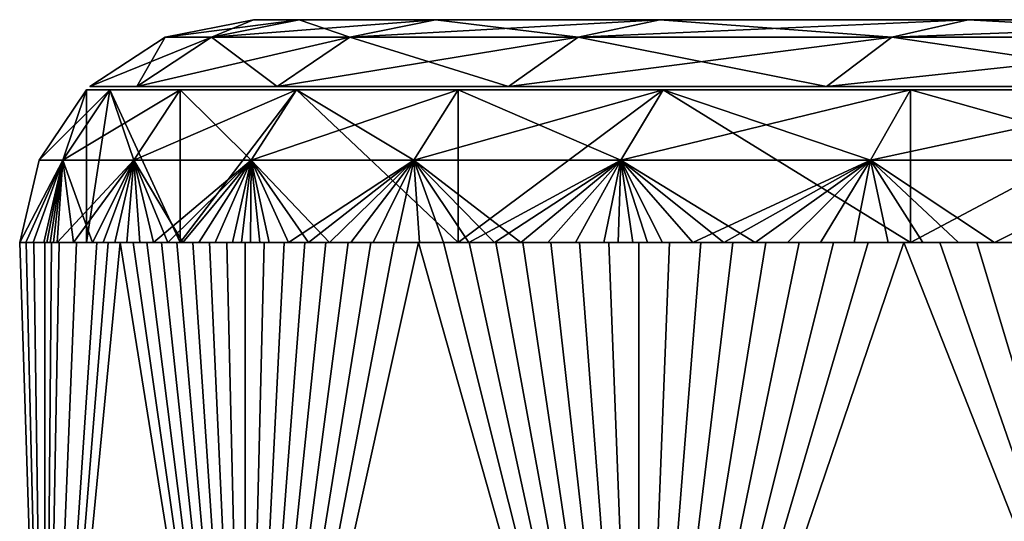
# Model space of a CAD drawing. Extents: x 0 to 200, y 18 to 95.
# Tile 247 of 491: x 149.8 to 154.22, y 19.98 to 22.23. Entities that reach past the tile are written whole.
import ezdxf

# ---------------------------------------------------------------- set-up
doc = ezdxf.new("R2010")
doc.units = 0

msp = doc.modelspace()

# ---------------------------------------------------------------- linework, layer by layer
for points in [[(150.453125, 22.149126, 46), (151.054886, 22.227015, 42.873898), (150.661423, 22.149126, 42.822098)], [(150.849991, 22.227015, 46), (151.054886, 22.227015, 42.873898), (150.453125, 22.149126, 46)], [(150.661423, 22.149126, 49.177902), (150.849991, 22.227015, 46), (150.453125, 22.149126, 46)], [(150.661423, 22.149126, 42.822098), (151.666077, 22.227015, 39.801285), (151.28273, 22.149126, 39.698566)], [(151.054886, 22.227015, 42.873898), (151.666077, 22.227015, 39.801285), (150.661423, 22.149126, 42.822098)], [(151.28273, 22.149126, 52.301434), (151.054886, 22.227015, 49.126102), (150.661423, 22.149126, 49.177902)], [(151.054886, 22.227015, 49.126102), (150.849991, 22.227015, 46), (150.661423, 22.149126, 49.177902)], [(150.849991, 22.227015, 46), (159.799988, 22.227015, 46), (151.054886, 22.227015, 42.873898)], [(159.840271, 22.227015, 47.098572), (159.799988, 22.227015, 46), (150.849991, 22.227015, 46)], [(151.054886, 22.227015, 49.126102), (159.840271, 22.227015, 47.098572), (150.849991, 22.227015, 46)], [(151.666077, 22.227015, 52.198715), (151.054886, 22.227015, 49.126102), (151.28273, 22.149126, 52.301434)], [(151.054886, 22.227015, 42.873898), (159.840271, 22.227015, 44.901428), (151.666077, 22.227015, 39.801285)], [(159.799988, 22.227015, 46), (159.840271, 22.227015, 44.901428), (151.054886, 22.227015, 42.873898)], [(151.054886, 22.227015, 49.126102), (160.486389, 22.227015, 50.485611), (159.840271, 22.227015, 47.098572)], [(151.666077, 22.227015, 52.198715), (160.486389, 22.227015, 50.485611), (151.054886, 22.227015, 49.126102)], [(151.28273, 22.149126, 39.698566), (152.67308, 22.227015, 36.834732), (152.306427, 22.149126, 36.682858)], [(151.666077, 22.227015, 39.801285), (152.67308, 22.227015, 36.834732), (151.28273, 22.149126, 39.698566)], [(152.306427, 22.149126, 55.317142), (151.666077, 22.227015, 52.198715), (151.28273, 22.149126, 52.301434)], [(152.67308, 22.227015, 55.165268), (151.666077, 22.227015, 52.198715), (152.306427, 22.149126, 55.317142)], [(151.666077, 22.227015, 39.801285), (160.486389, 22.227015, 41.514389), (152.67308, 22.227015, 36.834732)], [(159.840271, 22.227015, 44.901428), (160.486389, 22.227015, 41.514389), (151.666077, 22.227015, 39.801285)], [(151.666077, 22.227015, 52.198715), (152.67308, 22.227015, 55.165268), (160.486389, 22.227015, 50.485611)], [(152.306427, 22.149126, 36.682858), (154.058685, 22.227015, 34.025002), (153.714996, 22.149126, 33.826569)], [(152.67308, 22.227015, 36.834732), (154.058685, 22.227015, 34.025002), (152.306427, 22.149126, 36.682858)], [(153.714996, 22.149126, 58.173431), (152.67308, 22.227015, 55.165268), (152.306427, 22.149126, 55.317142)], [(154.058685, 22.227015, 57.974998), (152.67308, 22.227015, 55.165268), (153.714996, 22.149126, 58.173431)], [(152.67308, 22.227015, 36.834732), (161.88887, 22.227015, 38.36438), (154.058685, 22.227015, 34.025002)], [(160.486389, 22.227015, 41.514389), (161.88887, 22.227015, 38.36438), (152.67308, 22.227015, 36.834732)], [(152.67308, 22.227015, 55.165268), (161.88887, 22.227015, 53.63562), (160.486389, 22.227015, 50.485611)], [(152.67308, 22.227015, 55.165268), (154.058685, 22.227015, 57.974998), (161.88887, 22.227015, 53.63562)], [(153.714996, 22.149126, 33.826569), (155.799179, 22.227015, 31.420164), (155.484329, 22.149126, 31.17857)], [(154.058685, 22.227015, 34.025002), (155.799179, 22.227015, 31.420164), (153.714996, 22.149126, 33.826569)], [(155.484329, 22.149126, 60.82143), (154.058685, 22.227015, 57.974998), (153.714996, 22.149126, 58.173431)], [(155.799179, 22.227015, 60.579838), (154.058685, 22.227015, 57.974998), (155.484329, 22.149126, 60.82143)], [(154.058685, 22.227015, 34.025002), (161.88887, 22.227015, 38.36438), (155.799179, 22.227015, 31.420164)], [(154.058685, 22.227015, 57.974998), (155.799179, 22.227015, 60.579838), (161.88887, 22.227015, 53.63562)], [(150.115143, 21.927015, 46), (150.661423, 22.149126, 42.822098), (150.326324, 21.927015, 42.777981)], [(150.453125, 22.149126, 46), (150.661423, 22.149126, 42.822098), (150.115143, 21.927015, 46)], [(150.326324, 21.927015, 49.222019), (150.453125, 22.149126, 46), (150.115143, 21.927015, 46)], [(150.326324, 21.927015, 42.777981), (151.28273, 22.149126, 39.698566), (150.956268, 21.927015, 39.611092)], [(150.661423, 22.149126, 42.822098), (151.28273, 22.149126, 39.698566), (150.326324, 21.927015, 42.777981)], [(150.956268, 21.927015, 52.388908), (150.661423, 22.149126, 49.177902), (150.326324, 21.927015, 49.222019)], [(150.661423, 22.149126, 49.177902), (150.453125, 22.149126, 46), (150.326324, 21.927015, 49.222019)], [(151.28273, 22.149126, 52.301434), (150.661423, 22.149126, 49.177902), (150.956268, 21.927015, 52.388908)], [(150.956268, 21.927015, 39.611092), (152.306427, 22.149126, 36.682858), (151.994171, 21.927015, 36.553516)], [(151.28273, 22.149126, 39.698566), (152.306427, 22.149126, 36.682858), (150.956268, 21.927015, 39.611092)], [(151.994171, 21.927015, 55.446484), (151.28273, 22.149126, 52.301434), (150.956268, 21.927015, 52.388908)], [(152.306427, 22.149126, 55.317142), (151.28273, 22.149126, 52.301434), (151.994171, 21.927015, 55.446484)], [(151.994171, 21.927015, 36.553516), (153.714996, 22.149126, 33.826569), (153.422287, 21.927015, 33.657578)], [(152.306427, 22.149126, 36.682858), (153.714996, 22.149126, 33.826569), (151.994171, 21.927015, 36.553516)], [(153.422287, 21.927015, 58.342422), (152.306427, 22.149126, 55.317142), (151.994171, 21.927015, 55.446484)], [(153.714996, 22.149126, 58.173431), (152.306427, 22.149126, 55.317142), (153.422287, 21.927015, 58.342422)], [(153.422287, 21.927015, 33.657578), (155.484329, 22.149126, 31.17857), (155.216187, 21.927015, 30.972816)], [(153.714996, 22.149126, 33.826569), (155.484329, 22.149126, 31.17857), (153.422287, 21.927015, 33.657578)], [(155.216187, 21.927015, 61.027184), (153.714996, 22.149126, 58.173431), (153.422287, 21.927015, 58.342422)], [(155.484329, 22.149126, 60.82143), (153.714996, 22.149126, 58.173431), (155.216187, 21.927015, 61.027184)], [(163.899994, 21.927015, 46), (150.115143, 21.927015, 46), (150.326324, 21.927015, 42.777981)], [(150.326324, 21.927015, 49.222019), (150.115143, 21.927015, 46), (163.899994, 21.927015, 46)], [(164.341522, 21.927015, 42.929115), (150.326324, 21.927015, 42.777981), (150.956268, 21.927015, 39.611092)], [(164.341522, 21.927015, 42.929115), (163.899994, 21.927015, 46), (150.326324, 21.927015, 42.777981)], [(164.341522, 21.927015, 49.070885), (150.326324, 21.927015, 49.222019), (163.899994, 21.927015, 46)], [(150.956268, 21.927015, 52.388908), (150.326324, 21.927015, 49.222019), (164.341522, 21.927015, 49.070885)], [(164.341522, 21.927015, 42.929115), (150.956268, 21.927015, 39.611092), (151.994171, 21.927015, 36.553516)], [(151.994171, 21.927015, 55.446484), (150.956268, 21.927015, 52.388908), (164.341522, 21.927015, 49.070885)], [(165.630325, 21.927015, 40.107014), (151.994171, 21.927015, 36.553516), (153.422287, 21.927015, 33.657578)], [(165.630325, 21.927015, 40.107014), (164.341522, 21.927015, 42.929115), (151.994171, 21.927015, 36.553516)], [(165.630325, 21.927015, 51.892986), (151.994171, 21.927015, 55.446484), (164.341522, 21.927015, 49.070885)], [(153.422287, 21.927015, 58.342422), (151.994171, 21.927015, 55.446484), (165.630325, 21.927015, 51.892986)], [(165.630325, 21.927015, 40.107014), (153.422287, 21.927015, 33.657578), (155.216187, 21.927015, 30.972816)], [(155.216187, 21.927015, 61.027184), (153.422287, 21.927015, 58.342422), (165.630325, 21.927015, 51.892986)], [(149.887604, 21.596918, 46), (150.205353, 21.911861, 43.72097), (149.993881, 21.596918, 43.701374)], [(150.099991, 21.911861, 46), (150.205353, 21.911861, 43.72097), (149.887604, 21.596918, 46)], [(149.993881, 21.596918, 48.298626), (150.099991, 21.911861, 46), (149.887604, 21.596918, 46)], [(149.993881, 21.596918, 43.701374), (150.520554, 21.911861, 41.461388), (150.311783, 21.596918, 41.422363)], [(150.205353, 21.911861, 43.72097), (150.520554, 21.911861, 41.461388), (149.993881, 21.596918, 43.701374)], [(150.311783, 21.596918, 50.577641), (150.205353, 21.911861, 48.27903), (149.993881, 21.596918, 48.298626)], [(150.205353, 21.911861, 48.27903), (150.099991, 21.911861, 46), (149.993881, 21.596918, 48.298626)], [(150.205353, 21.911861, 43.72097), (150.099991, 21.227015, 46), (150.520554, 21.227015, 41.461388)], [(150.205353, 21.911861, 43.72097), (150.099991, 21.911861, 46), (150.099991, 21.227015, 46)], [(150.205353, 21.911861, 48.27903), (150.520554, 21.227015, 50.538612), (150.099991, 21.227015, 46)], [(150.099991, 21.911861, 46), (150.205353, 21.911861, 48.27903), (150.099991, 21.227015, 46)], [(150.520554, 21.911861, 41.461388), (150.205353, 21.911861, 43.72097), (150.520554, 21.227015, 41.461388)], [(150.205353, 21.911861, 48.27903), (150.520554, 21.911861, 50.538612), (150.520554, 21.227015, 50.538612)], [(150.520554, 21.911861, 50.538612), (150.205353, 21.911861, 48.27903), (150.311783, 21.596918, 50.577641)], [(150.311783, 21.596918, 41.422363), (151.042908, 21.911861, 39.240524), (150.838623, 21.596918, 39.182404)], [(150.520554, 21.911861, 41.461388), (151.042908, 21.911861, 39.240524), (150.311783, 21.596918, 41.422363)], [(150.838623, 21.596918, 52.817596), (150.520554, 21.911861, 50.538612), (150.311783, 21.596918, 50.577641)], [(151.042908, 21.911861, 39.240524), (150.520554, 21.227015, 41.461388), (151.767929, 21.227015, 37.077332)], [(151.042908, 21.911861, 39.240524), (150.520554, 21.911861, 41.461388), (150.520554, 21.227015, 41.461388)], [(150.520554, 21.911861, 50.538612), (151.042908, 21.911861, 52.759476), (150.520554, 21.227015, 50.538612)], [(151.042908, 21.911861, 52.759476), (151.767929, 21.227015, 54.922668), (150.520554, 21.227015, 50.538612)], [(151.042908, 21.911861, 52.759476), (150.520554, 21.911861, 50.538612), (150.838623, 21.596918, 52.817596)], [(150.838623, 21.596918, 39.182404), (151.767929, 21.911861, 37.077332), (151.569885, 21.596918, 37.00061)], [(151.042908, 21.911861, 39.240524), (151.767929, 21.911861, 37.077332), (150.838623, 21.596918, 39.182404)], [(151.569885, 21.596918, 54.99939), (151.042908, 21.911861, 52.759476), (150.838623, 21.596918, 52.817596)], [(151.767929, 21.911861, 37.077332), (151.042908, 21.911861, 39.240524), (151.767929, 21.227015, 37.077332)], [(151.042908, 21.911861, 52.759476), (151.767929, 21.911861, 54.922668), (151.767929, 21.227015, 54.922668)], [(151.767929, 21.911861, 54.922668), (151.042908, 21.911861, 52.759476), (151.569885, 21.596918, 54.99939)], [(151.569885, 21.596918, 37.00061), (152.689453, 21.911861, 34.990261), (152.499344, 21.596918, 34.895596)], [(151.767929, 21.911861, 37.077332), (152.689453, 21.911861, 34.990261), (151.569885, 21.596918, 37.00061)], [(152.499344, 21.596918, 57.104404), (151.767929, 21.911861, 54.922668), (151.569885, 21.596918, 54.99939)], [(152.689453, 21.911861, 34.990261), (151.767929, 21.227015, 37.077332), (153.799637, 21.227015, 32.997128)], [(152.689453, 21.911861, 34.990261), (151.767929, 21.911861, 37.077332), (151.767929, 21.227015, 37.077332)], [(151.767929, 21.911861, 54.922668), (152.689453, 21.911861, 57.009739), (151.767929, 21.227015, 54.922668)], [(152.689453, 21.911861, 57.009739), (153.799637, 21.227015, 59.002876), (151.767929, 21.227015, 54.922668)], [(152.689453, 21.911861, 57.009739), (151.767929, 21.911861, 54.922668), (152.499344, 21.596918, 57.104404)], [(152.499344, 21.596918, 34.895596), (153.799637, 21.911861, 32.997128), (153.619064, 21.596918, 32.885319)], [(152.689453, 21.911861, 34.990261), (153.799637, 21.911861, 32.997128), (152.499344, 21.596918, 34.895596)], [(153.619064, 21.596918, 59.114681), (152.689453, 21.911861, 57.009739), (152.499344, 21.596918, 57.104404)], [(153.799637, 21.911861, 32.997128), (152.689453, 21.911861, 34.990261), (153.799637, 21.227015, 32.997128)], [(152.689453, 21.911861, 57.009739), (153.799637, 21.911861, 59.002876), (153.799637, 21.227015, 59.002876)], [(153.799637, 21.911861, 59.002876), (152.689453, 21.911861, 57.009739), (153.619064, 21.596918, 59.114681)], [(153.619064, 21.596918, 32.885319), (155.088974, 21.911861, 31.114925), (154.919479, 21.596918, 30.986935)], [(153.799637, 21.911861, 32.997128), (155.088974, 21.911861, 31.114925), (153.619064, 21.596918, 32.885319)], [(154.919479, 21.596918, 61.013065), (153.799637, 21.911861, 59.002876), (153.619064, 21.596918, 59.114681)], [(155.088974, 21.911861, 31.114925), (153.799637, 21.227015, 32.997128), (156.546478, 21.227015, 29.359716)], [(155.088974, 21.911861, 31.114925), (153.799637, 21.911861, 32.997128), (153.799637, 21.227015, 32.997128)], [(153.799637, 21.911861, 59.002876), (155.088974, 21.911861, 60.885075), (153.799637, 21.227015, 59.002876)], [(155.088974, 21.911861, 60.885075), (156.546478, 21.227015, 62.640282), (153.799637, 21.227015, 59.002876)], [(155.088974, 21.911861, 60.885075), (153.799637, 21.911861, 59.002876), (154.919479, 21.596918, 61.013065)], [(149.799988, 21.227015, 46), (149.993881, 21.596918, 43.701374), (149.907822, 21.227015, 43.693401)], [(149.887604, 21.596918, 46), (149.993881, 21.596918, 43.701374), (149.799988, 21.227015, 46)], [(149.993881, 21.596918, 48.298626), (149.887604, 21.596918, 46), (149.799988, 21.227015, 46)], [(149.827866, 21.227015, 47.154533), (149.993881, 21.596918, 48.298626), (149.799988, 21.227015, 46)], [(149.861191, 21.227015, 47.731026), (149.993881, 21.596918, 48.298626), (149.827866, 21.227015, 47.154533)], [(149.907822, 21.227015, 48.306599), (149.993881, 21.596918, 48.298626), (149.861191, 21.227015, 47.731026)], [(149.907822, 21.227015, 43.693401), (149.993881, 21.596918, 43.701374), (149.936127, 21.227015, 43.406059)], [(149.921555, 21.227015, 48.450314), (149.993881, 21.596918, 48.298626), (149.907822, 21.227015, 48.306599)], [(149.936127, 21.227015, 48.593945), (149.993881, 21.596918, 48.298626), (149.921555, 21.227015, 48.450314)], [(149.936127, 21.227015, 43.406059), (149.993881, 21.596918, 43.701374), (149.951523, 21.227015, 43.262512)], [(149.967743, 21.227015, 48.880939), (149.993881, 21.596918, 48.298626), (149.936127, 21.227015, 48.593945)], [(149.951523, 21.227015, 43.262512), (149.993881, 21.596918, 43.701374), (149.967743, 21.227015, 43.119061)], [(149.967743, 21.227015, 43.119061), (149.993881, 21.596918, 43.701374), (150.040909, 21.227015, 42.546257)], [(150.311783, 21.596918, 50.577641), (149.993881, 21.596918, 48.298626), (149.967743, 21.227015, 48.880939)], [(150.040909, 21.227015, 49.453743), (150.311783, 21.596918, 50.577641), (149.967743, 21.227015, 48.880939)], [(149.993881, 21.596918, 43.701374), (150.311783, 21.596918, 41.422363), (150.127289, 21.227015, 41.975296)], [(150.040909, 21.227015, 42.546257), (149.993881, 21.596918, 43.701374), (150.127289, 21.227015, 41.975296)], [(150.127289, 21.227015, 50.024704), (150.311783, 21.596918, 50.577641), (150.040909, 21.227015, 49.453743)], [(150.127289, 21.227015, 41.975296), (150.311783, 21.596918, 41.422363), (150.226837, 21.227015, 41.406483)], [(150.175415, 21.227015, 50.309399), (150.311783, 21.596918, 50.577641), (150.127289, 21.227015, 50.024704)], [(150.226837, 21.227015, 50.593517), (150.311783, 21.596918, 50.577641), (150.175415, 21.227015, 50.309399)], [(150.226837, 21.227015, 41.406483), (150.311783, 21.596918, 41.422363), (150.281525, 21.227015, 41.122974)], [(150.281525, 21.227015, 50.877026), (150.311783, 21.596918, 50.577641), (150.226837, 21.227015, 50.593517)], [(150.281525, 21.227015, 41.122974), (150.311783, 21.596918, 41.422363), (150.339493, 21.227015, 40.840118)], [(150.339493, 21.227015, 51.159882), (150.311783, 21.596918, 50.577641), (150.281525, 21.227015, 50.877026)], [(150.311783, 21.596918, 41.422363), (150.838623, 21.596918, 39.182404), (150.532928, 21.227015, 39.995831)], [(150.465195, 21.227015, 40.276508), (150.311783, 21.596918, 41.422363), (150.532928, 21.227015, 39.995831)], [(150.400726, 21.227015, 40.557949), (150.311783, 21.596918, 41.422363), (150.465195, 21.227015, 40.276508)], [(150.339493, 21.227015, 40.840118), (150.311783, 21.596918, 41.422363), (150.400726, 21.227015, 40.557949)], [(150.400726, 21.227015, 51.442051), (150.311783, 21.596918, 50.577641), (150.339493, 21.227015, 51.159882)], [(150.838623, 21.596918, 52.817596), (150.311783, 21.596918, 50.577641), (150.400726, 21.227015, 51.442051)], [(150.465195, 21.227015, 51.723492), (150.838623, 21.596918, 52.817596), (150.400726, 21.227015, 51.442051)], [(150.532928, 21.227015, 52.004169), (150.838623, 21.596918, 52.817596), (150.465195, 21.227015, 51.723492)], [(150.532928, 21.227015, 39.995831), (150.838623, 21.596918, 39.182404), (150.603897, 21.227015, 39.715954)], [(150.603897, 21.227015, 52.284046), (150.838623, 21.596918, 52.817596), (150.532928, 21.227015, 52.004169)], [(150.603897, 21.227015, 39.715954), (150.838623, 21.596918, 39.182404), (150.678085, 21.227015, 39.436916)], [(150.678085, 21.227015, 52.563087), (150.838623, 21.596918, 52.817596), (150.603897, 21.227015, 52.284046)], [(150.678085, 21.227015, 39.436916), (150.838623, 21.596918, 39.182404), (150.755493, 21.227015, 39.158752)], [(150.755493, 21.227015, 52.841248), (150.838623, 21.596918, 52.817596), (150.678085, 21.227015, 52.563087)], [(150.755493, 21.227015, 39.158752), (150.838623, 21.596918, 39.182404), (150.79541, 21.227015, 39.020008)], [(150.836121, 21.227015, 53.1185), (150.838623, 21.596918, 52.817596), (150.755493, 21.227015, 52.841248)], [(150.79541, 21.227015, 39.020008), (150.838623, 21.596918, 39.182404), (150.836121, 21.227015, 38.8815)], [(150.836121, 21.227015, 38.8815), (150.838623, 21.596918, 39.182404), (150.919937, 21.227015, 38.605198)], [(150.877625, 21.227015, 53.256771), (150.838623, 21.596918, 52.817596), (150.836121, 21.227015, 53.1185)], [(150.838623, 21.596918, 39.182404), (151.569885, 21.596918, 37.00061), (151.190445, 21.227015, 37.78236)], [(151.097107, 21.227015, 38.055592), (150.838623, 21.596918, 39.182404), (151.190445, 21.227015, 37.78236)], [(151.006927, 21.227015, 38.329884), (150.838623, 21.596918, 39.182404), (151.097107, 21.227015, 38.055592)], [(150.919937, 21.227015, 38.605198), (150.838623, 21.596918, 39.182404), (151.006927, 21.227015, 38.329884)], [(150.919937, 21.227015, 53.394802), (150.838623, 21.596918, 52.817596), (150.877625, 21.227015, 53.256771)], [(151.006927, 21.227015, 53.670116), (150.838623, 21.596918, 52.817596), (150.919937, 21.227015, 53.394802)], [(151.569885, 21.596918, 54.99939), (150.838623, 21.596918, 52.817596), (151.006927, 21.227015, 53.670116)], [(151.097107, 21.227015, 53.944408), (151.569885, 21.596918, 54.99939), (151.006927, 21.227015, 53.670116)], [(151.190445, 21.227015, 54.21764), (151.569885, 21.596918, 54.99939), (151.097107, 21.227015, 53.944408)], [(151.190445, 21.227015, 37.78236), (151.569885, 21.596918, 37.00061), (151.286926, 21.227015, 37.510227)], [(151.286926, 21.227015, 54.489773), (151.569885, 21.596918, 54.99939), (151.190445, 21.227015, 54.21764)], [(151.286926, 21.227015, 37.510227), (151.569885, 21.596918, 37.00061), (151.386551, 21.227015, 37.239223)], [(151.386551, 21.227015, 54.760777), (151.569885, 21.596918, 54.99939), (151.286926, 21.227015, 54.489773)], [(151.386551, 21.227015, 37.239223), (151.569885, 21.596918, 37.00061), (151.489304, 21.227015, 36.969387)], [(151.489304, 21.227015, 55.030613), (151.569885, 21.596918, 54.99939), (151.386551, 21.227015, 54.760777)], [(151.489304, 21.227015, 36.969387), (151.569885, 21.596918, 37.00061), (151.595154, 21.227015, 36.70076)], [(151.595154, 21.227015, 55.29924), (151.569885, 21.596918, 54.99939), (151.489304, 21.227015, 55.030613)], [(151.569885, 21.596918, 37.00061), (152.499344, 21.596918, 34.895596), (152.049377, 21.227015, 35.639004)], [(151.931244, 21.227015, 35.902458), (151.569885, 21.596918, 37.00061), (152.049377, 21.227015, 35.639004)], [(151.816132, 21.227015, 36.167259), (151.569885, 21.596918, 37.00061), (151.931244, 21.227015, 35.902458)], [(151.703003, 21.227015, 36.432915), (151.569885, 21.596918, 37.00061), (151.816132, 21.227015, 36.167259)], [(151.595154, 21.227015, 36.70076), (151.569885, 21.596918, 37.00061), (151.703003, 21.227015, 36.432915)], [(151.703003, 21.227015, 55.567085), (151.569885, 21.596918, 54.99939), (151.595154, 21.227015, 55.29924)], [(151.816132, 21.227015, 55.832745), (151.569885, 21.596918, 54.99939), (151.703003, 21.227015, 55.567085)], [(152.499344, 21.596918, 57.104404), (151.569885, 21.596918, 54.99939), (151.816132, 21.227015, 55.832745)], [(151.931244, 21.227015, 56.097546), (152.499344, 21.596918, 57.104404), (151.816132, 21.227015, 55.832745)], [(152.049377, 21.227015, 56.361), (152.499344, 21.596918, 57.104404), (151.931244, 21.227015, 56.097546)], [(152.049377, 21.227015, 35.639004), (152.499344, 21.596918, 34.895596), (152.170578, 21.227015, 35.37693)], [(152.170578, 21.227015, 56.62307), (152.499344, 21.596918, 57.104404), (152.049377, 21.227015, 56.361)], [(152.170578, 21.227015, 35.37693), (152.499344, 21.596918, 34.895596), (152.294769, 21.227015, 35.116276)], [(152.294769, 21.227015, 56.883724), (152.499344, 21.596918, 57.104404), (152.170578, 21.227015, 56.62307)], [(152.294769, 21.227015, 35.116276), (152.499344, 21.596918, 34.895596), (152.421982, 21.227015, 34.857071)], [(152.421982, 21.227015, 57.142929), (152.499344, 21.596918, 57.104404), (152.294769, 21.227015, 56.883724)], [(152.421982, 21.227015, 34.857071), (152.499344, 21.596918, 34.895596), (152.486694, 21.227015, 34.728027)], [(152.55217, 21.227015, 57.400646), (152.499344, 21.596918, 57.104404), (152.421982, 21.227015, 57.142929)], [(152.486694, 21.227015, 34.728027), (152.499344, 21.596918, 34.895596), (152.55217, 21.227015, 34.599354)], [(152.499344, 21.596918, 34.895596), (153.619064, 21.596918, 32.885319), (153.102432, 21.227015, 33.584038)], [(152.96048, 21.227015, 33.835468), (152.499344, 21.596918, 34.895596), (153.102432, 21.227015, 33.584038)], [(152.821442, 21.227015, 34.08852), (152.499344, 21.596918, 34.895596), (152.96048, 21.227015, 33.835468)], [(152.685318, 21.227015, 34.343159), (152.499344, 21.596918, 34.895596), (152.821442, 21.227015, 34.08852)], [(152.55217, 21.227015, 34.599354), (152.499344, 21.596918, 34.895596), (152.685318, 21.227015, 34.343159)], [(152.618378, 21.227015, 57.528934), (152.499344, 21.596918, 57.104404), (152.55217, 21.227015, 57.400646)], [(152.685318, 21.227015, 57.656841), (152.499344, 21.596918, 57.104404), (152.618378, 21.227015, 57.528934)], [(152.821442, 21.227015, 57.91148), (152.499344, 21.596918, 57.104404), (152.685318, 21.227015, 57.656841)], [(153.619064, 21.596918, 59.114681), (152.499344, 21.596918, 57.104404), (152.821442, 21.227015, 57.91148)], [(152.96048, 21.227015, 58.164532), (153.619064, 21.596918, 59.114681), (152.821442, 21.227015, 57.91148)], [(153.102432, 21.227015, 58.415962), (153.619064, 21.596918, 59.114681), (152.96048, 21.227015, 58.164532)], [(153.102432, 21.227015, 33.584038), (153.619064, 21.596918, 32.885319), (153.247284, 21.227015, 33.334267)], [(153.247284, 21.227015, 58.665733), (153.619064, 21.596918, 59.114681), (153.102432, 21.227015, 58.415962)], [(153.247284, 21.227015, 33.334267), (153.619064, 21.596918, 32.885319), (153.395004, 21.227015, 33.086182)], [(153.395004, 21.227015, 58.913818), (153.619064, 21.596918, 59.114681), (153.247284, 21.227015, 58.665733)], [(153.395004, 21.227015, 33.086182), (153.619064, 21.596918, 32.885319), (153.545578, 21.227015, 32.839825)], [(153.545578, 21.227015, 59.160175), (153.619064, 21.596918, 59.114681), (153.395004, 21.227015, 58.913818)], [(153.545578, 21.227015, 32.839825), (153.619064, 21.596918, 32.885319), (153.69899, 21.227015, 32.595219)], [(153.69899, 21.227015, 59.404781), (153.619064, 21.596918, 59.114681), (153.545578, 21.227015, 59.160175)], [(153.619064, 21.596918, 32.885319), (154.919479, 21.596918, 30.986935), (154.176041, 21.227015, 31.872263)], [(154.014236, 21.227015, 32.111404), (153.619064, 21.596918, 32.885319), (154.176041, 21.227015, 31.872263)], [(153.855225, 21.227015, 32.352402), (153.619064, 21.596918, 32.885319), (154.014236, 21.227015, 32.111404)], [(153.69899, 21.227015, 32.595219), (153.619064, 21.596918, 32.885319), (153.855225, 21.227015, 32.352402)], [(153.855225, 21.227015, 59.647598), (153.619064, 21.596918, 59.114681), (153.69899, 21.227015, 59.404781)], [(154.014236, 21.227015, 59.888596), (153.619064, 21.596918, 59.114681), (153.855225, 21.227015, 59.647598)], [(154.176041, 21.227015, 60.127735), (153.619064, 21.596918, 59.114681), (154.014236, 21.227015, 59.888596)], [(154.919479, 21.596918, 61.013065), (153.619064, 21.596918, 59.114681), (154.176041, 21.227015, 60.127735)], [(154.176041, 21.227015, 31.872263), (154.919479, 21.596918, 30.986935), (154.340591, 21.227015, 31.635004)], [(154.507858, 21.227015, 60.600338), (154.919479, 21.596918, 61.013065), (154.176041, 21.227015, 60.127735)], [(149.913193, 17.727016, 48.3764), (149.799988, 21.227015, 46), (149.913193, 17.727016, 43.6236)], [(149.799988, 21.227015, 46), (149.828308, 21.227015, 44.810452), (149.913193, 17.727016, 43.6236)], [(149.828308, 21.227015, 47.189548), (149.799988, 21.227015, 46), (149.913193, 17.727016, 48.3764)], [(149.863693, 21.227015, 44.216522), (149.799988, 21.227015, 46), (149.907822, 21.227015, 43.693401)], [(149.828308, 21.227015, 44.810452), (149.799988, 21.227015, 46), (149.863693, 21.227015, 44.216522)], [(149.828308, 21.227015, 47.189548), (149.827866, 21.227015, 47.154533), (149.799988, 21.227015, 46)], [(149.828308, 21.227015, 47.189548), (149.861191, 21.227015, 47.731026), (149.827866, 21.227015, 47.154533)], [(149.828308, 21.227015, 44.810452), (149.863693, 21.227015, 44.216522), (149.913193, 17.727016, 43.6236)], [(149.863693, 21.227015, 47.783478), (149.828308, 21.227015, 47.189548), (149.913193, 17.727016, 48.3764)], [(149.863693, 21.227015, 47.783478), (149.861191, 21.227015, 47.731026), (149.828308, 21.227015, 47.189548)], [(149.863693, 21.227015, 47.783478), (149.907822, 21.227015, 48.306599), (149.861191, 21.227015, 47.731026)], [(149.863693, 21.227015, 44.216522), (149.913193, 21.227015, 43.6236), (149.913193, 17.727016, 43.6236)], [(149.913193, 21.227015, 48.3764), (149.863693, 21.227015, 47.783478), (149.913193, 17.727016, 48.3764)], [(149.863693, 21.227015, 44.216522), (149.907822, 21.227015, 43.693401), (149.913193, 21.227015, 43.6236)], [(149.913193, 21.227015, 48.3764), (149.907822, 21.227015, 48.306599), (149.863693, 21.227015, 47.783478)], [(149.913193, 21.227015, 43.6236), (149.907822, 21.227015, 43.693401), (149.936127, 21.227015, 43.406059)], [(149.913193, 21.227015, 48.3764), (149.921555, 21.227015, 48.450314), (149.907822, 21.227015, 48.306599)], [(149.913193, 17.727016, 43.6236), (150.25177, 21.227015, 41.268719), (150.812668, 17.727016, 38.956688)], [(149.913193, 21.227015, 43.6236), (149.943237, 21.227015, 43.327621), (149.913193, 17.727016, 43.6236)], [(149.943237, 21.227015, 43.327621), (149.976791, 21.227015, 43.032024), (149.913193, 17.727016, 43.6236)], [(149.976791, 21.227015, 43.032024), (150.054459, 21.227015, 42.442131), (149.913193, 17.727016, 43.6236)], [(150.054459, 21.227015, 42.442131), (150.146133, 21.227015, 41.854248), (149.913193, 17.727016, 43.6236)], [(150.146133, 21.227015, 41.854248), (150.19722, 21.227015, 41.561169), (149.913193, 17.727016, 43.6236)], [(150.19722, 21.227015, 41.561169), (150.25177, 21.227015, 41.268719), (149.913193, 17.727016, 43.6236)], [(150.812668, 17.727016, 53.043312), (150.25177, 21.227015, 50.731281), (149.913193, 17.727016, 48.3764)], [(150.25177, 21.227015, 50.731281), (150.19722, 21.227015, 50.438831), (149.913193, 17.727016, 48.3764)], [(150.19722, 21.227015, 50.438831), (150.146133, 21.227015, 50.145752), (149.913193, 17.727016, 48.3764)], [(150.146133, 21.227015, 50.145752), (150.054459, 21.227015, 49.557873), (149.913193, 17.727016, 48.3764)], [(150.054459, 21.227015, 49.557873), (149.976791, 21.227015, 48.967976), (149.913193, 17.727016, 48.3764)], [(149.976791, 21.227015, 48.967976), (149.943237, 21.227015, 48.672379), (149.913193, 17.727016, 48.3764)], [(149.943237, 21.227015, 48.672379), (149.913193, 21.227015, 48.3764), (149.913193, 17.727016, 48.3764)], [(149.913193, 21.227015, 43.6236), (149.936127, 21.227015, 43.406059), (149.943237, 21.227015, 43.327621)], [(149.943237, 21.227015, 48.672379), (149.936127, 21.227015, 48.593945), (149.913193, 21.227015, 48.3764)], [(149.936127, 21.227015, 48.593945), (149.921555, 21.227015, 48.450314), (149.913193, 21.227015, 48.3764)], [(149.943237, 21.227015, 43.327621), (149.936127, 21.227015, 43.406059), (149.951523, 21.227015, 43.262512)], [(149.943237, 21.227015, 48.672379), (149.967743, 21.227015, 48.880939), (149.936127, 21.227015, 48.593945)], [(149.943237, 21.227015, 43.327621), (149.967743, 21.227015, 43.119061), (149.976791, 21.227015, 43.032024)], [(149.943237, 21.227015, 43.327621), (149.951523, 21.227015, 43.262512), (149.967743, 21.227015, 43.119061)], [(149.976791, 21.227015, 48.967976), (149.967743, 21.227015, 48.880939), (149.943237, 21.227015, 48.672379)], [(149.976791, 21.227015, 43.032024), (149.967743, 21.227015, 43.119061), (150.040909, 21.227015, 42.546257)], [(149.976791, 21.227015, 48.967976), (150.040909, 21.227015, 49.453743), (149.967743, 21.227015, 48.880939)], [(149.976791, 21.227015, 43.032024), (150.040909, 21.227015, 42.546257), (150.054459, 21.227015, 42.442131)], [(150.054459, 21.227015, 49.557873), (150.040909, 21.227015, 49.453743), (149.976791, 21.227015, 48.967976)], [(150.054459, 21.227015, 42.442131), (150.040909, 21.227015, 42.546257), (150.127289, 21.227015, 41.975296)], [(150.054459, 21.227015, 49.557873), (150.127289, 21.227015, 50.024704), (150.040909, 21.227015, 49.453743)], [(150.054459, 21.227015, 42.442131), (150.127289, 21.227015, 41.975296), (150.146133, 21.227015, 41.854248)], [(150.146133, 21.227015, 50.145752), (150.127289, 21.227015, 50.024704), (150.054459, 21.227015, 49.557873)], [(150.099991, 21.227015, 46), (163.899994, 21.227015, 46), (150.520554, 21.227015, 41.461388)], [(150.099991, 21.227015, 46), (150.520554, 21.227015, 50.538612), (163.899994, 21.227015, 46)], [(150.19722, 21.227015, 41.561169), (150.127289, 21.227015, 41.975296), (150.226837, 21.227015, 41.406483)], [(150.146133, 21.227015, 41.854248), (150.127289, 21.227015, 41.975296), (150.19722, 21.227015, 41.561169)], [(150.146133, 21.227015, 50.145752), (150.175415, 21.227015, 50.309399), (150.127289, 21.227015, 50.024704)], [(150.19722, 21.227015, 50.438831), (150.175415, 21.227015, 50.309399), (150.146133, 21.227015, 50.145752)], [(150.19722, 21.227015, 50.438831), (150.226837, 21.227015, 50.593517), (150.175415, 21.227015, 50.309399)], [(150.19722, 21.227015, 41.561169), (150.226837, 21.227015, 41.406483), (150.25177, 21.227015, 41.268719)], [(150.25177, 21.227015, 50.731281), (150.226837, 21.227015, 50.593517), (150.19722, 21.227015, 50.438831)], [(150.25177, 21.227015, 41.268719), (150.226837, 21.227015, 41.406483), (150.281525, 21.227015, 41.122974)], [(150.25177, 21.227015, 50.731281), (150.281525, 21.227015, 50.877026), (150.226837, 21.227015, 50.593517)], [(150.25177, 21.227015, 41.268719), (150.309814, 21.227015, 40.976936), (150.812668, 17.727016, 38.956688)], [(150.309814, 21.227015, 51.023064), (150.25177, 21.227015, 50.731281), (150.812668, 17.727016, 53.043312)], [(150.25177, 21.227015, 41.268719), (150.281525, 21.227015, 41.122974), (150.309814, 21.227015, 40.976936)], [(150.309814, 21.227015, 51.023064), (150.281525, 21.227015, 50.877026), (150.25177, 21.227015, 50.731281)], [(150.309814, 21.227015, 40.976936), (150.281525, 21.227015, 41.122974), (150.339493, 21.227015, 40.840118)], [(150.309814, 21.227015, 51.023064), (150.339493, 21.227015, 51.159882), (150.281525, 21.227015, 50.877026)], [(150.309814, 21.227015, 40.976936), (150.371323, 21.227015, 40.685867), (150.812668, 17.727016, 38.956688)], [(150.371323, 21.227015, 51.314133), (150.309814, 21.227015, 51.023064), (150.812668, 17.727016, 53.043312)], [(150.309814, 21.227015, 40.976936), (150.339493, 21.227015, 40.840118), (150.371323, 21.227015, 40.685867)], [(150.371323, 21.227015, 51.314133), (150.339493, 21.227015, 51.159882), (150.309814, 21.227015, 51.023064)], [(150.371323, 21.227015, 40.685867), (150.339493, 21.227015, 40.840118), (150.400726, 21.227015, 40.557949)], [(150.371323, 21.227015, 51.314133), (150.400726, 21.227015, 51.442051), (150.339493, 21.227015, 51.159882)], [(150.371323, 21.227015, 40.685867), (150.436295, 21.227015, 40.39555), (150.812668, 17.727016, 38.956688)], [(150.436295, 21.227015, 51.60445), (150.371323, 21.227015, 51.314133), (150.812668, 17.727016, 53.043312)], [(150.371323, 21.227015, 40.685867), (150.400726, 21.227015, 40.557949), (150.436295, 21.227015, 40.39555)], [(150.436295, 21.227015, 51.60445), (150.400726, 21.227015, 51.442051), (150.371323, 21.227015, 51.314133)], [(150.436295, 21.227015, 40.39555), (150.400726, 21.227015, 40.557949), (150.465195, 21.227015, 40.276508)], [(150.436295, 21.227015, 51.60445), (150.465195, 21.227015, 51.723492), (150.400726, 21.227015, 51.442051)], [(150.436295, 21.227015, 40.39555), (150.5047, 21.227015, 40.106026), (150.812668, 17.727016, 38.956688)], [(150.5047, 21.227015, 51.893974), (150.436295, 21.227015, 51.60445), (150.812668, 17.727016, 53.043312)], [(150.436295, 21.227015, 40.39555), (150.465195, 21.227015, 40.276508), (150.5047, 21.227015, 40.106026)], [(150.5047, 21.227015, 51.893974), (150.465195, 21.227015, 51.723492), (150.436295, 21.227015, 51.60445)], [(150.5047, 21.227015, 40.106026), (150.465195, 21.227015, 40.276508), (150.532928, 21.227015, 39.995831)], [(150.5047, 21.227015, 51.893974), (150.532928, 21.227015, 52.004169), (150.465195, 21.227015, 51.723492)], [(150.5047, 21.227015, 40.106026), (150.576569, 21.227015, 39.817337), (150.812668, 17.727016, 38.956688)], [(150.576569, 21.227015, 52.182663), (150.5047, 21.227015, 51.893974), (150.812668, 17.727016, 53.043312)], [(150.5047, 21.227015, 40.106026), (150.532928, 21.227015, 39.995831), (150.576569, 21.227015, 39.817337)], [(150.576569, 21.227015, 52.182663), (150.532928, 21.227015, 52.004169), (150.5047, 21.227015, 51.893974)], [(150.520554, 21.227015, 41.461388), (164.341522, 21.227015, 42.929115), (151.767929, 21.227015, 37.077332)], [(163.899994, 21.227015, 46), (164.341522, 21.227015, 42.929115), (150.520554, 21.227015, 41.461388)], [(150.520554, 21.227015, 50.538612), (164.341522, 21.227015, 49.070885), (163.899994, 21.227015, 46)], [(150.520554, 21.227015, 50.538612), (151.767929, 21.227015, 54.922668), (164.341522, 21.227015, 49.070885)], [(150.576569, 21.227015, 39.817337), (150.532928, 21.227015, 39.995831), (150.603897, 21.227015, 39.715954)], [(150.576569, 21.227015, 52.182663), (150.603897, 21.227015, 52.284046), (150.532928, 21.227015, 52.004169)], [(150.576569, 21.227015, 39.817337), (150.651855, 21.227015, 39.529522), (150.812668, 17.727016, 38.956688)], [(150.651855, 21.227015, 52.470478), (150.576569, 21.227015, 52.182663), (150.812668, 17.727016, 53.043312)], [(150.576569, 21.227015, 39.817337), (150.603897, 21.227015, 39.715954), (150.651855, 21.227015, 39.529522)], [(150.651855, 21.227015, 52.470478), (150.603897, 21.227015, 52.284046), (150.576569, 21.227015, 52.182663)], [(150.651855, 21.227015, 39.529522), (150.603897, 21.227015, 39.715954), (150.678085, 21.227015, 39.436916)], [(150.651855, 21.227015, 52.470478), (150.678085, 21.227015, 52.563087), (150.603897, 21.227015, 52.284046)], [(150.651855, 21.227015, 39.529522), (150.73056, 21.227015, 39.242626), (150.812668, 17.727016, 38.956688)], [(150.73056, 21.227015, 52.757374), (150.651855, 21.227015, 52.470478), (150.812668, 17.727016, 53.043312)], [(150.651855, 21.227015, 39.529522), (150.678085, 21.227015, 39.436916), (150.73056, 21.227015, 39.242626)], [(150.73056, 21.227015, 52.757374), (150.678085, 21.227015, 52.563087), (150.651855, 21.227015, 52.470478)], [(150.73056, 21.227015, 39.242626), (150.678085, 21.227015, 39.436916), (150.755493, 21.227015, 39.158752)], [(150.73056, 21.227015, 52.757374), (150.755493, 21.227015, 52.841248), (150.678085, 21.227015, 52.563087)], [(150.73056, 21.227015, 39.242626), (150.812668, 21.227015, 38.956688), (150.812668, 17.727016, 38.956688)], [(150.812668, 21.227015, 53.043312), (150.73056, 21.227015, 52.757374), (150.812668, 17.727016, 53.043312)], [(150.73056, 21.227015, 39.242626), (150.755493, 21.227015, 39.158752), (150.812668, 21.227015, 38.956688)], [(150.812668, 21.227015, 53.043312), (150.755493, 21.227015, 52.841248), (150.73056, 21.227015, 52.757374)], [(150.755493, 21.227015, 39.158752), (150.79541, 21.227015, 39.020008), (150.812668, 21.227015, 38.956688)], [(150.812668, 21.227015, 53.043312), (150.836121, 21.227015, 53.1185), (150.755493, 21.227015, 52.841248)], [(150.812668, 21.227015, 38.956688), (150.79541, 21.227015, 39.020008), (150.836121, 21.227015, 38.8815)], [(150.812668, 17.727016, 38.956688), (151.59079, 21.227015, 36.708439), (152.579102, 17.727016, 34.544338)], [(150.812668, 21.227015, 38.956688), (150.898178, 21.227015, 38.671741), (150.812668, 17.727016, 38.956688)], [(150.898178, 21.227015, 38.671741), (150.987076, 21.227015, 38.387836), (150.812668, 17.727016, 38.956688)], [(150.987076, 21.227015, 38.387836), (151.079346, 21.227015, 38.105011), (150.812668, 17.727016, 38.956688)], [(151.079346, 21.227015, 38.105011), (151.174973, 21.227015, 37.823299), (150.812668, 17.727016, 38.956688)], [(151.174973, 21.227015, 37.823299), (151.273941, 21.227015, 37.542747), (150.812668, 17.727016, 38.956688)], [(151.273941, 21.227015, 37.542747), (151.376251, 21.227015, 37.263393), (150.812668, 17.727016, 38.956688)], [(151.376251, 21.227015, 37.263393), (151.481873, 21.227015, 36.985279), (150.812668, 17.727016, 38.956688)], [(151.481873, 21.227015, 36.985279), (151.59079, 21.227015, 36.708439), (150.812668, 17.727016, 38.956688)], [(152.579102, 17.727016, 57.455662), (151.59079, 21.227015, 55.291561), (150.812668, 17.727016, 53.043312)], [(151.59079, 21.227015, 55.291561), (151.481873, 21.227015, 55.014721), (150.812668, 17.727016, 53.043312)], [(151.481873, 21.227015, 55.014721), (151.376251, 21.227015, 54.736607), (150.812668, 17.727016, 53.043312)], [(151.376251, 21.227015, 54.736607), (151.273941, 21.227015, 54.457253), (150.812668, 17.727016, 53.043312)], [(151.273941, 21.227015, 54.457253), (151.174973, 21.227015, 54.176701), (150.812668, 17.727016, 53.043312)], [(151.174973, 21.227015, 54.176701), (151.079346, 21.227015, 53.894989), (150.812668, 17.727016, 53.043312)], [(151.079346, 21.227015, 53.894989), (150.987076, 21.227015, 53.612164), (150.812668, 17.727016, 53.043312)], [(150.987076, 21.227015, 53.612164), (150.898178, 21.227015, 53.328259), (150.812668, 17.727016, 53.043312)], [(150.898178, 21.227015, 53.328259), (150.812668, 21.227015, 53.043312), (150.812668, 17.727016, 53.043312)], [(150.812668, 21.227015, 38.956688), (150.836121, 21.227015, 38.8815), (150.898178, 21.227015, 38.671741)], [(150.898178, 21.227015, 53.328259), (150.836121, 21.227015, 53.1185), (150.812668, 21.227015, 53.043312)], [(150.898178, 21.227015, 38.671741), (150.836121, 21.227015, 38.8815), (150.919937, 21.227015, 38.605198)], [(150.898178, 21.227015, 53.328259), (150.877625, 21.227015, 53.256771), (150.836121, 21.227015, 53.1185)], [(150.898178, 21.227015, 53.328259), (150.919937, 21.227015, 53.394802), (150.877625, 21.227015, 53.256771)], [(150.898178, 21.227015, 38.671741), (150.919937, 21.227015, 38.605198), (150.987076, 21.227015, 38.387836)], [(150.987076, 21.227015, 53.612164), (150.919937, 21.227015, 53.394802), (150.898178, 21.227015, 53.328259)], [(150.987076, 21.227015, 38.387836), (150.919937, 21.227015, 38.605198), (151.006927, 21.227015, 38.329884)], [(150.987076, 21.227015, 53.612164), (151.006927, 21.227015, 53.670116), (150.919937, 21.227015, 53.394802)], [(150.987076, 21.227015, 38.387836), (151.006927, 21.227015, 38.329884), (151.079346, 21.227015, 38.105011)], [(151.079346, 21.227015, 53.894989), (151.006927, 21.227015, 53.670116), (150.987076, 21.227015, 53.612164)], [(151.079346, 21.227015, 38.105011), (151.006927, 21.227015, 38.329884), (151.097107, 21.227015, 38.055592)], [(151.079346, 21.227015, 53.894989), (151.097107, 21.227015, 53.944408), (151.006927, 21.227015, 53.670116)], [(151.079346, 21.227015, 38.105011), (151.097107, 21.227015, 38.055592), (151.174973, 21.227015, 37.823299)], [(151.174973, 21.227015, 54.176701), (151.097107, 21.227015, 53.944408), (151.079346, 21.227015, 53.894989)], [(151.174973, 21.227015, 37.823299), (151.097107, 21.227015, 38.055592), (151.190445, 21.227015, 37.78236)], [(151.174973, 21.227015, 54.176701), (151.190445, 21.227015, 54.21764), (151.097107, 21.227015, 53.944408)], [(151.174973, 21.227015, 37.823299), (151.190445, 21.227015, 37.78236), (151.273941, 21.227015, 37.542747)], [(151.273941, 21.227015, 54.457253), (151.190445, 21.227015, 54.21764), (151.174973, 21.227015, 54.176701)], [(151.273941, 21.227015, 37.542747), (151.190445, 21.227015, 37.78236), (151.286926, 21.227015, 37.510227)], [(151.273941, 21.227015, 54.457253), (151.286926, 21.227015, 54.489773), (151.190445, 21.227015, 54.21764)], [(151.273941, 21.227015, 37.542747), (151.286926, 21.227015, 37.510227), (151.376251, 21.227015, 37.263393)], [(151.376251, 21.227015, 54.736607), (151.286926, 21.227015, 54.489773), (151.273941, 21.227015, 54.457253)], [(151.376251, 21.227015, 37.263393), (151.286926, 21.227015, 37.510227), (151.386551, 21.227015, 37.239223)], [(151.376251, 21.227015, 54.736607), (151.386551, 21.227015, 54.760777), (151.286926, 21.227015, 54.489773)], [(151.376251, 21.227015, 37.263393), (151.386551, 21.227015, 37.239223), (151.481873, 21.227015, 36.985279)], [(151.481873, 21.227015, 55.014721), (151.386551, 21.227015, 54.760777), (151.376251, 21.227015, 54.736607)], [(151.481873, 21.227015, 36.985279), (151.386551, 21.227015, 37.239223), (151.489304, 21.227015, 36.969387)], [(151.481873, 21.227015, 55.014721), (151.489304, 21.227015, 55.030613), (151.386551, 21.227015, 54.760777)], [(151.481873, 21.227015, 36.985279), (151.489304, 21.227015, 36.969387), (151.59079, 21.227015, 36.708439)], [(151.59079, 21.227015, 55.291561), (151.489304, 21.227015, 55.030613), (151.481873, 21.227015, 55.014721)], [(151.59079, 21.227015, 36.708439), (151.489304, 21.227015, 36.969387), (151.595154, 21.227015, 36.70076)], [(151.59079, 21.227015, 55.291561), (151.595154, 21.227015, 55.29924), (151.489304, 21.227015, 55.030613)], [(151.59079, 21.227015, 36.708439), (151.703003, 21.227015, 36.432915), (152.579102, 17.727016, 34.544338)], [(151.703003, 21.227015, 55.567085), (151.59079, 21.227015, 55.291561), (152.579102, 17.727016, 57.455662)], [(151.59079, 21.227015, 36.708439), (151.595154, 21.227015, 36.70076), (151.703003, 21.227015, 36.432915)], [(151.703003, 21.227015, 55.567085), (151.595154, 21.227015, 55.29924), (151.59079, 21.227015, 55.291561)], [(151.703003, 21.227015, 36.432915), (151.818481, 21.227015, 36.158745), (152.579102, 17.727016, 34.544338)], [(151.818481, 21.227015, 55.841255), (151.703003, 21.227015, 55.567085), (152.579102, 17.727016, 57.455662)], [(151.703003, 21.227015, 36.432915), (151.816132, 21.227015, 36.167259), (151.818481, 21.227015, 36.158745)], [(151.818481, 21.227015, 55.841255), (151.816132, 21.227015, 55.832745), (151.703003, 21.227015, 55.567085)], [(151.767929, 21.227015, 37.077332), (164.341522, 21.227015, 42.929115), (153.799637, 21.227015, 32.997128)], [(151.767929, 21.227015, 54.922668), (165.630325, 21.227015, 51.892986), (164.341522, 21.227015, 49.070885)], [(151.767929, 21.227015, 54.922668), (153.799637, 21.227015, 59.002876), (165.630325, 21.227015, 51.892986)], [(151.818481, 21.227015, 36.158745), (151.816132, 21.227015, 36.167259), (151.931244, 21.227015, 35.902458)], [(151.818481, 21.227015, 55.841255), (151.931244, 21.227015, 56.097546), (151.816132, 21.227015, 55.832745)], [(151.818481, 21.227015, 36.158745), (151.937225, 21.227015, 35.885967), (152.579102, 17.727016, 34.544338)], [(151.937225, 21.227015, 56.114033), (151.818481, 21.227015, 55.841255), (152.579102, 17.727016, 57.455662)], [(151.818481, 21.227015, 36.158745), (151.931244, 21.227015, 35.902458), (151.937225, 21.227015, 35.885967)], [(151.937225, 21.227015, 56.114033), (151.931244, 21.227015, 56.097546), (151.818481, 21.227015, 55.841255)], [(151.937225, 21.227015, 35.885967), (151.931244, 21.227015, 35.902458), (152.049377, 21.227015, 35.639004)], [(151.937225, 21.227015, 56.114033), (152.049377, 21.227015, 56.361), (151.931244, 21.227015, 56.097546)], [(151.937225, 21.227015, 35.885967), (152.059189, 21.227015, 35.614624), (152.579102, 17.727016, 34.544338)], [(152.059189, 21.227015, 56.385376), (151.937225, 21.227015, 56.114033), (152.579102, 17.727016, 57.455662)], [(151.937225, 21.227015, 35.885967), (152.049377, 21.227015, 35.639004), (152.059189, 21.227015, 35.614624)], [(152.059189, 21.227015, 56.385376), (152.049377, 21.227015, 56.361), (151.937225, 21.227015, 56.114033)], [(152.059189, 21.227015, 35.614624), (152.049377, 21.227015, 35.639004), (152.170578, 21.227015, 35.37693)], [(152.059189, 21.227015, 56.385376), (152.170578, 21.227015, 56.62307), (152.049377, 21.227015, 56.361)], [(152.059189, 21.227015, 35.614624), (152.184387, 21.227015, 35.344753), (152.579102, 17.727016, 34.544338)], [(152.184387, 21.227015, 56.655247), (152.059189, 21.227015, 56.385376), (152.579102, 17.727016, 57.455662)], [(152.059189, 21.227015, 35.614624), (152.170578, 21.227015, 35.37693), (152.184387, 21.227015, 35.344753)], [(152.184387, 21.227015, 56.655247), (152.170578, 21.227015, 56.62307), (152.059189, 21.227015, 56.385376)], [(152.184387, 21.227015, 35.344753), (152.170578, 21.227015, 35.37693), (152.294769, 21.227015, 35.116276)], [(152.184387, 21.227015, 56.655247), (152.294769, 21.227015, 56.883724), (152.170578, 21.227015, 56.62307)], [(152.184387, 21.227015, 35.344753), (152.312775, 21.227015, 35.076385), (152.579102, 17.727016, 34.544338)], [(152.312775, 21.227015, 56.923615), (152.184387, 21.227015, 56.655247), (152.579102, 17.727016, 57.455662)], [(152.184387, 21.227015, 35.344753), (152.294769, 21.227015, 35.116276), (152.312775, 21.227015, 35.076385)], [(152.312775, 21.227015, 56.923615), (152.294769, 21.227015, 56.883724), (152.184387, 21.227015, 56.655247)], [(152.312775, 21.227015, 35.076385), (152.294769, 21.227015, 35.116276), (152.421982, 21.227015, 34.857071)], [(152.312775, 21.227015, 56.923615), (152.421982, 21.227015, 57.142929), (152.294769, 21.227015, 56.883724)], [(152.312775, 21.227015, 35.076385), (152.444366, 21.227015, 34.80957), (152.579102, 17.727016, 34.544338)], [(152.444366, 21.227015, 57.19043), (152.312775, 21.227015, 56.923615), (152.579102, 17.727016, 57.455662)], [(152.312775, 21.227015, 35.076385), (152.421982, 21.227015, 34.857071), (152.444366, 21.227015, 34.80957)], [(152.444366, 21.227015, 57.19043), (152.421982, 21.227015, 57.142929), (152.312775, 21.227015, 56.923615)], [(152.444366, 21.227015, 34.80957), (152.421982, 21.227015, 34.857071), (152.486694, 21.227015, 34.728027)], [(152.444366, 21.227015, 57.19043), (152.55217, 21.227015, 57.400646), (152.421982, 21.227015, 57.142929)], [(152.444366, 21.227015, 34.80957), (152.579102, 21.227015, 34.544338), (152.579102, 17.727016, 34.544338)], [(152.579102, 21.227015, 57.455662), (152.444366, 21.227015, 57.19043), (152.579102, 17.727016, 57.455662)], [(152.444366, 21.227015, 34.80957), (152.486694, 21.227015, 34.728027), (152.579102, 21.227015, 34.544338)], [(152.579102, 21.227015, 57.455662), (152.55217, 21.227015, 57.400646), (152.444366, 21.227015, 57.19043)], [(152.486694, 21.227015, 34.728027), (152.55217, 21.227015, 34.599354), (152.579102, 21.227015, 34.544338)], [(152.579102, 21.227015, 34.544338), (152.55217, 21.227015, 34.599354), (152.685318, 21.227015, 34.343159)], [(152.579102, 21.227015, 57.455662), (152.618378, 21.227015, 57.528934), (152.55217, 21.227015, 57.400646)], [(152.579102, 17.727016, 34.544338), (153.768661, 21.227015, 32.483978), (155.148666, 17.727016, 30.546026)], [(152.579102, 21.227015, 34.544338), (152.716995, 21.227015, 34.280727), (152.579102, 17.727016, 34.544338)], [(152.716995, 21.227015, 34.280727), (152.858017, 21.227015, 34.018776), (152.579102, 17.727016, 34.544338)], [(152.858017, 21.227015, 34.018776), (153.002151, 21.227015, 33.758522), (152.579102, 17.727016, 34.544338)], [(153.002151, 21.227015, 33.758522), (153.149353, 21.227015, 33.5), (152.579102, 17.727016, 34.544338)], [(153.149353, 21.227015, 33.5), (153.299637, 21.227015, 33.243248), (152.579102, 17.727016, 34.544338)], [(153.299637, 21.227015, 33.243248), (153.452957, 21.227015, 32.988304), (152.579102, 17.727016, 34.544338)], [(153.452957, 21.227015, 32.988304), (153.609314, 21.227015, 32.735203), (152.579102, 17.727016, 34.544338)], [(153.609314, 21.227015, 32.735203), (153.768661, 21.227015, 32.483978), (152.579102, 17.727016, 34.544338)], [(155.148666, 17.727016, 61.453976), (153.768661, 21.227015, 59.516022), (152.579102, 17.727016, 57.455662)], [(153.768661, 21.227015, 59.516022), (153.609314, 21.227015, 59.264797), (152.579102, 17.727016, 57.455662)], [(153.609314, 21.227015, 59.264797), (153.452957, 21.227015, 59.011696), (152.579102, 17.727016, 57.455662)], [(153.452957, 21.227015, 59.011696), (153.299637, 21.227015, 58.756752), (152.579102, 17.727016, 57.455662)], [(153.299637, 21.227015, 58.756752), (153.149353, 21.227015, 58.5), (152.579102, 17.727016, 57.455662)], [(153.149353, 21.227015, 58.5), (153.002151, 21.227015, 58.241478), (152.579102, 17.727016, 57.455662)], [(153.002151, 21.227015, 58.241478), (152.858017, 21.227015, 57.981224), (152.579102, 17.727016, 57.455662)], [(152.858017, 21.227015, 57.981224), (152.716995, 21.227015, 57.719273), (152.579102, 17.727016, 57.455662)], [(152.716995, 21.227015, 57.719273), (152.579102, 21.227015, 57.455662), (152.579102, 17.727016, 57.455662)], [(152.579102, 21.227015, 34.544338), (152.685318, 21.227015, 34.343159), (152.716995, 21.227015, 34.280727)], [(152.716995, 21.227015, 57.719273), (152.618378, 21.227015, 57.528934), (152.579102, 21.227015, 57.455662)], [(152.716995, 21.227015, 57.719273), (152.685318, 21.227015, 57.656841), (152.618378, 21.227015, 57.528934)], [(152.716995, 21.227015, 34.280727), (152.685318, 21.227015, 34.343159), (152.821442, 21.227015, 34.08852)], [(152.716995, 21.227015, 57.719273), (152.821442, 21.227015, 57.91148), (152.685318, 21.227015, 57.656841)], [(152.716995, 21.227015, 34.280727), (152.821442, 21.227015, 34.08852), (152.858017, 21.227015, 34.018776)], [(152.858017, 21.227015, 57.981224), (152.821442, 21.227015, 57.91148), (152.716995, 21.227015, 57.719273)], [(152.858017, 21.227015, 34.018776), (152.821442, 21.227015, 34.08852), (152.96048, 21.227015, 33.835468)], [(152.858017, 21.227015, 57.981224), (152.96048, 21.227015, 58.164532), (152.821442, 21.227015, 57.91148)], [(152.858017, 21.227015, 34.018776), (152.96048, 21.227015, 33.835468), (153.002151, 21.227015, 33.758522)], [(153.002151, 21.227015, 58.241478), (152.96048, 21.227015, 58.164532), (152.858017, 21.227015, 57.981224)], [(153.002151, 21.227015, 33.758522), (152.96048, 21.227015, 33.835468), (153.102432, 21.227015, 33.584038)], [(153.002151, 21.227015, 58.241478), (153.102432, 21.227015, 58.415962), (152.96048, 21.227015, 58.164532)], [(153.002151, 21.227015, 33.758522), (153.102432, 21.227015, 33.584038), (153.149353, 21.227015, 33.5)], [(153.149353, 21.227015, 58.5), (153.102432, 21.227015, 58.415962), (153.002151, 21.227015, 58.241478)], [(153.149353, 21.227015, 33.5), (153.102432, 21.227015, 33.584038), (153.247284, 21.227015, 33.334267)], [(153.149353, 21.227015, 58.5), (153.247284, 21.227015, 58.665733), (153.102432, 21.227015, 58.415962)], [(153.149353, 21.227015, 33.5), (153.247284, 21.227015, 33.334267), (153.299637, 21.227015, 33.243248)], [(153.299637, 21.227015, 58.756752), (153.247284, 21.227015, 58.665733), (153.149353, 21.227015, 58.5)], [(153.299637, 21.227015, 33.243248), (153.247284, 21.227015, 33.334267), (153.395004, 21.227015, 33.086182)], [(153.299637, 21.227015, 58.756752), (153.395004, 21.227015, 58.913818), (153.247284, 21.227015, 58.665733)], [(153.299637, 21.227015, 33.243248), (153.395004, 21.227015, 33.086182), (153.452957, 21.227015, 32.988304)], [(153.452957, 21.227015, 59.011696), (153.395004, 21.227015, 58.913818), (153.299637, 21.227015, 58.756752)], [(153.452957, 21.227015, 32.988304), (153.395004, 21.227015, 33.086182), (153.545578, 21.227015, 32.839825)], [(153.452957, 21.227015, 59.011696), (153.545578, 21.227015, 59.160175), (153.395004, 21.227015, 58.913818)], [(153.452957, 21.227015, 32.988304), (153.545578, 21.227015, 32.839825), (153.609314, 21.227015, 32.735203)], [(153.609314, 21.227015, 59.264797), (153.545578, 21.227015, 59.160175), (153.452957, 21.227015, 59.011696)], [(153.609314, 21.227015, 32.735203), (153.545578, 21.227015, 32.839825), (153.69899, 21.227015, 32.595219)], [(153.609314, 21.227015, 59.264797), (153.69899, 21.227015, 59.404781), (153.545578, 21.227015, 59.160175)], [(153.609314, 21.227015, 32.735203), (153.69899, 21.227015, 32.595219), (153.768661, 21.227015, 32.483978)], [(153.768661, 21.227015, 59.516022), (153.69899, 21.227015, 59.404781), (153.609314, 21.227015, 59.264797)], [(153.768661, 21.227015, 32.483978), (153.69899, 21.227015, 32.595219), (153.855225, 21.227015, 32.352402)], [(153.768661, 21.227015, 59.516022), (153.855225, 21.227015, 59.647598), (153.69899, 21.227015, 59.404781)], [(153.768661, 21.227015, 32.483978), (153.930984, 21.227015, 32.234669), (155.148666, 17.727016, 30.546026)], [(153.930984, 21.227015, 59.765331), (153.768661, 21.227015, 59.516022), (155.148666, 17.727016, 61.453976)], [(153.768661, 21.227015, 32.483978), (153.855225, 21.227015, 32.352402), (153.930984, 21.227015, 32.234669)], [(153.930984, 21.227015, 59.765331), (153.855225, 21.227015, 59.647598), (153.768661, 21.227015, 59.516022)], [(153.799637, 21.227015, 32.997128), (165.630325, 21.227015, 40.107014), (156.546478, 21.227015, 29.359716)], [(164.341522, 21.227015, 42.929115), (165.630325, 21.227015, 40.107014), (153.799637, 21.227015, 32.997128)], [(153.799637, 21.227015, 59.002876), (156.546478, 21.227015, 62.640282), (165.630325, 21.227015, 51.892986)], [(153.930984, 21.227015, 32.234669), (153.855225, 21.227015, 32.352402), (154.014236, 21.227015, 32.111404)], [(153.930984, 21.227015, 59.765331), (154.014236, 21.227015, 59.888596), (153.855225, 21.227015, 59.647598)], [(153.930984, 21.227015, 32.234669), (154.096268, 21.227015, 31.98731), (155.148666, 17.727016, 30.546026)], [(154.096268, 21.227015, 60.012691), (153.930984, 21.227015, 59.765331), (155.148666, 17.727016, 61.453976)], [(153.930984, 21.227015, 32.234669), (154.014236, 21.227015, 32.111404), (154.096268, 21.227015, 31.98731)], [(154.096268, 21.227015, 60.012691), (154.014236, 21.227015, 59.888596), (153.930984, 21.227015, 59.765331)], [(154.096268, 21.227015, 31.98731), (154.014236, 21.227015, 32.111404), (154.176041, 21.227015, 31.872263)], [(154.096268, 21.227015, 60.012691), (154.176041, 21.227015, 60.127735), (154.014236, 21.227015, 59.888596)], [(154.096268, 21.227015, 31.98731), (154.264481, 21.227015, 31.741934), (155.148666, 17.727016, 30.546026)], [(154.264481, 21.227015, 60.258068), (154.096268, 21.227015, 60.012691), (155.148666, 17.727016, 61.453976)], [(154.096268, 21.227015, 31.98731), (154.176041, 21.227015, 31.872263), (154.264481, 21.227015, 31.741934)], [(154.264481, 21.227015, 60.258068), (154.176041, 21.227015, 60.127735), (154.096268, 21.227015, 60.012691)], [(154.264481, 21.227015, 31.741934), (154.176041, 21.227015, 31.872263), (154.340591, 21.227015, 31.635004)], [(154.264481, 21.227015, 60.258068), (154.507858, 21.227015, 60.600338), (154.176041, 21.227015, 60.127735)]]:
    msp.add_3dface(points)

doc.saveas('drawing.dxf')
